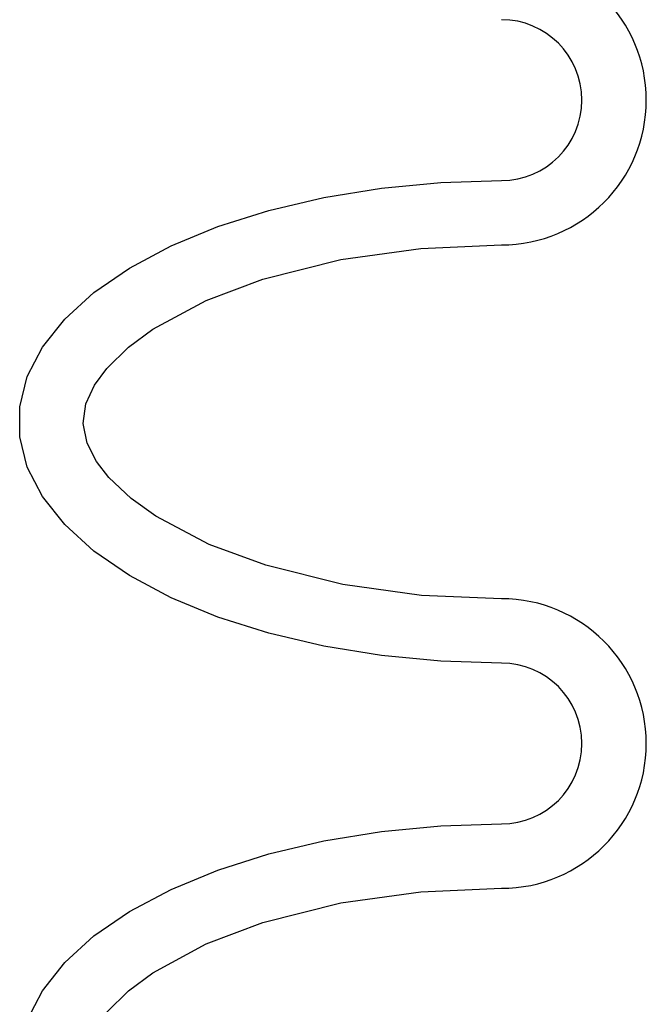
# Model space of a CAD drawing. Extents: x 1529 to 4201, y -422 to 622.
# Tile 289 of 460: x 2190.516 to 2191.488, y 497.991 to 499.52. Entities that reach past the tile are written whole.
import ezdxf

# ---------------------------------------------------------------- set-up
doc = ezdxf.new("R2010")
doc.units = 0
doc.header["$MEASUREMENT"] = 0
doc.layers.add('SPILL-BUCKET', color=1, linetype='CONTINUOUS')

msp = doc.modelspace()

# ---------------------------------------------------------------- linework, layer by layer
at = {"layer": 'SPILL-BUCKET', "color": 1, "linetype": 'Continuous'}
for p, q in [((2191.07719, 499.25881), (2191.16964, 499.26763)), ((2191.16964, 499.26763), (2191.26358, 499.27059)), ((2190.98767, 499.24427), (2191.07719, 499.25881)), ((2190.90251, 499.22423), (2190.98767, 499.24427)), ((2190.82304, 499.19902), (2190.90251, 499.22423)), ((2190.75052, 499.16902), (2190.82304, 499.19902)), ((2190.68609, 499.13471), (2190.75052, 499.16902)), ((2191.13822, 499.16523), (2191.26358, 499.17066)), ((2191.0144, 499.14794), (2191.13822, 499.16523)), ((2190.89315, 499.1173), (2191.0144, 499.14794)), ((2190.63077, 499.09664), (2190.68609, 499.13471)), ((2190.80517, 499.08431), (2190.89315, 499.1173)), ((2190.58542, 499.0554), (2190.63077, 499.09664)), ((2190.72245, 499.03954), (2190.80517, 499.08431)), ((2190.55077, 499.01165), (2190.58542, 499.0554)), ((2190.6844, 499.01158), (2190.72245, 499.03954)), ((2190.52737, 498.96606), (2190.55077, 499.01165)), ((2190.65064, 498.97851), (2190.6844, 499.01158)), ((2190.63174, 498.95262), (2190.65064, 498.97851)), ((2190.51557, 498.91937), (2190.52737, 498.96606)), ((2190.6185, 498.92382), (2190.63174, 498.95262)), ((2190.51557, 498.87232), (2190.51557, 498.91937)), ((2190.61407, 498.89306), (2190.6185, 498.92382)), ((2190.62026, 498.86252), (2190.61407, 498.89306)), ((2190.52737, 498.82562), (2190.51557, 498.87232)), ((2190.63468, 498.83429), (2190.62026, 498.86252)), ((2190.65416, 498.80916), (2190.63468, 498.83429)), ((2190.55077, 498.78004), (2190.52737, 498.82562)), ((2190.68843, 498.77683), (2190.65416, 498.80916)), ((2190.58542, 498.73629), (2190.55077, 498.78004)), ((2190.72675, 498.74936), (2190.68843, 498.77683)), ((2190.80968, 498.70545), (2190.72675, 498.74936)), ((2190.63077, 498.69505), (2190.58542, 498.73629)), ((2190.68609, 498.65697), (2190.63077, 498.69505)), ((2190.89758, 498.673), (2190.80968, 498.70545)), ((2191.01737, 498.64315), (2190.89758, 498.673)), ((2190.75052, 498.62267), (2190.68609, 498.65697)), ((2191.13946, 498.62632), (2191.01737, 498.64315)), ((2190.82304, 498.59267), (2190.75052, 498.62267)), ((2191.26358, 498.62103), (2191.13946, 498.62632)), ((2191.27005, 498.62103), (2191.26358, 498.62103)), ((2190.90251, 498.56745), (2190.82304, 498.59267)), ((2190.98767, 498.54742), (2190.90251, 498.56745)), ((2191.07719, 498.53287), (2190.98767, 498.54742)), ((2191.16964, 498.52406), (2191.07719, 498.53287)), ((2191.26358, 498.5211), (2191.16964, 498.52406)), ((2191.07719, 498.2595), (2191.16964, 498.26832)), ((2191.16964, 498.26832), (2191.26358, 498.27127)), ((2190.98767, 498.24496), (2191.07719, 498.2595)), ((2190.90251, 498.22492), (2190.98767, 498.24496)), ((2190.82304, 498.1997), (2190.90251, 498.22492)), ((2190.75052, 498.1697), (2190.82304, 498.1997)), ((2190.68609, 498.1354), (2190.75052, 498.1697)), ((2191.0144, 498.14863), (2191.13822, 498.16591)), ((2191.13822, 498.16591), (2191.26358, 498.17134)), ((2190.89315, 498.11798), (2191.0144, 498.14863)), ((2190.63077, 498.09732), (2190.68609, 498.1354)), ((2190.80517, 498.08499), (2190.89315, 498.11798)), ((2190.58542, 498.05609), (2190.63077, 498.09732)), ((2190.72245, 498.04023), (2190.80517, 498.08499)), ((2190.55077, 498.01233), (2190.58542, 498.05609)), ((2190.6844, 498.01226), (2190.72245, 498.04023)), ((2190.52737, 497.96675), (2190.55077, 498.01233)), ((2190.65064, 497.9792), (2190.6844, 498.01226))]:
    msp.add_line(p, q, dxfattribs=at)
for centre, radius in [((2191.26358, 499.3955), 0.22485), ((2191.26358, 499.3955), 0.12491), ((2191.26358, 498.39619), 0.22485), ((2191.26358, 498.39619), 0.12491)]:
    msp.add_arc(centre, radius, 270, 90, dxfattribs=at)

doc.saveas('drawing.dxf')
